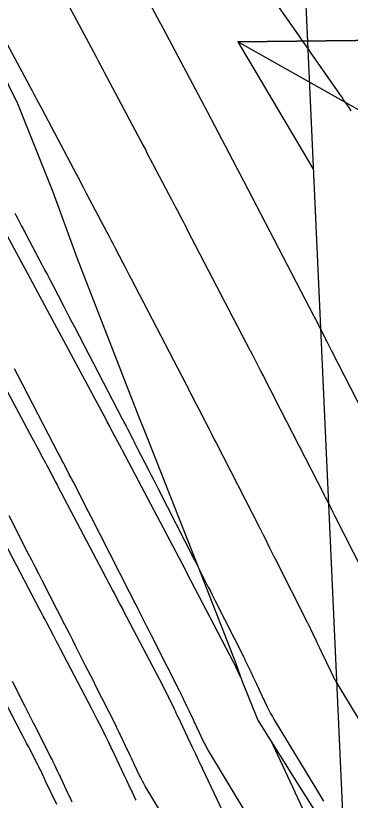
# Model space of a CAD drawing. Extents: x 954385 to 988206, y 1868364 to 1924553.
# Drawn here: x 957792.83 to 957806.46, y 1919990.97 to 1920022.96 of the extents above; entities that cross this region are included whole.
import ezdxf

# ---------------------------------------------------------------- set-up
doc = ezdxf.new("R2010")
doc.units = 0
for name, color, linetype in [('1', 7, 'Continuous'), ('Default', 7, 'Continuous'), ('Ex_Major Contours', 7, 'Continuous'), ('Ex_Minor Contours', 7, 'Continuous'), ('Slopes', 7, 'Continuous')]:
    doc.layers.add(name, color=color, linetype=linetype)

msp = doc.modelspace()

# ---------------------------------------------------------------- linework, layer by layer
at = {"layer": '1'}
for points in [[(957782.198, 1920044.189), (957784.081, 1920037.501), (957785.156, 1920034.964), (957786.947, 1920031.408), (957789.916, 1920025.455), (957789.944, 1920025.399), (957792.908, 1920019.376), (957794.351, 1920015.778), (957795.335, 1920013.061), (957797.78, 1920006.77), (957798.171, 1920005.786), (957800.253, 1920000.506), (957801.78, 1919996.588), (957802.04, 1919995.851), (957802.698, 1919994.238), (957804.444, 1919991.429), (957806.258, 1919988.563)], [(957801.99, 1919995.993), (957801.724, 1919996.555), (957801.717, 1919996.567), (957799.806, 1920000.238), (957799.784, 1920000.28), (957799.74, 1920000.364), (957797.176, 1920005.233), (957797.15, 1920005.283), (957796.711, 1920006.111), (957796.68, 1920006.169), (957796.649, 1920006.227), (957796.555, 1920006.402), (957796.524, 1920006.46), (957793.548, 1920012.019), (957793.527, 1920012.059), (957793.506, 1920012.099), (957793.42, 1920012.258), (957792.207, 1920014.5)], [(957801.507, 1919989.99), (957800.315, 1919992.524), (957800.281, 1919992.596), (957800.247, 1919992.669), (957800.163, 1919992.848), (957800.136, 1919992.905), (957800.074, 1919993.037), (957800.034, 1919993.121), (957799.447, 1919994.363), (957799.409, 1919994.441), (957799.372, 1919994.52), (957799.335, 1919994.598), (957799.298, 1919994.676), (957799.12, 1919995.051), (957799.097, 1919995.099), (957799.074, 1919995.146), (957799.05, 1919995.193), (957799.026, 1919995.24), (957798.904, 1919995.474), (957798.831, 1919995.615), (957797.227, 1919998.696), (957797.19, 1919998.768), (957797.153, 1919998.839), (957797.115, 1919998.91), (957797.078, 1919998.981), (957796.928, 1919999.265), (957796.854, 1919999.407), (957796.779, 1919999.55), (957794.553, 1920003.776), (957794.529, 1920003.822), (957794.457, 1920003.959), (957794.152, 1920004.534), (957794.099, 1920004.633), (957794.046, 1920004.732), (957793.994, 1920004.831), (957793.941, 1920004.929), (957793.729, 1920005.325), (957793.677, 1920005.424), (957793.624, 1920005.522), (957793.571, 1920005.621), (957793.518, 1920005.72), (957790.955, 1920010.508)], [(957797.736, 1919990.965), (957797.702, 1919991.039), (957797.53, 1919991.405), (957797.512, 1919991.444), (957797.494, 1919991.482), (957797.476, 1919991.521), (957797.457, 1919991.559), (957797.357, 1919991.773), (957797.332, 1919991.824), (957797.268, 1919991.961), (957796.756, 1919993.042), (957796.723, 1919993.111), (957796.691, 1919993.181), (957796.658, 1919993.25), (957796.625, 1919993.32), (957796.493, 1919993.598), (957796.459, 1919993.667), (957796.426, 1919993.736), (957796.391, 1919993.805), (957796.356, 1919993.873), (957796.138, 1919994.292), (957796.041, 1919994.478), (957795.945, 1919994.663), (957794.648, 1919997.154), (957794.579, 1919997.286), (957794.51, 1919997.418), (957794.441, 1919997.55), (957794.372, 1919997.681), (957794.095, 1919998.208), (957794.026, 1919998.34), (957793.956, 1919998.472), (957793.887, 1919998.603), (957793.818, 1919998.735), (957791.93, 1920002.319)], [(957794.502, 1919990.8), (957794.066, 1919991.721), (957794.037, 1919991.782), (957794.009, 1919991.842), (957793.98, 1919991.903), (957793.951, 1919991.963), (957793.836, 1919992.205), (957793.807, 1919992.266), (957793.778, 1919992.326), (957793.748, 1919992.386), (957793.717, 1919992.445), (957793.347, 1919993.157), (957793.275, 1919993.296), (957793.203, 1919993.434), (957793.131, 1919993.572), (957793.059, 1919993.711), (957792.069, 1919995.612)], [(957803.201, 1919993.429), (957804.198, 1919991.309), (957804.218, 1919991.267), (957805.626, 1919988.248)]]:
    msp.add_lwpolyline(points, dxfattribs=at)
at = {"layer": 'Default'}
msp.add_arc((956871.597, 1919501.221), 996.448, 12.648055, 34.075074, dxfattribs=at)
at = {"layer": 'Ex_Major Contours'}
for points in [[(957808.012, 1920004.776), (957805.708, 1920009.284), (957805.611, 1920009.473), (957805.514, 1920009.663), (957805.49, 1920009.71), (957805.465, 1920009.758), (957805.441, 1920009.805), (957805.417, 1920009.853), (957805.021, 1920010.623), (957804.985, 1920010.692), (957804.972, 1920010.718), (957802.121, 1920016.209), (957802.072, 1920016.304), (957802.022, 1920016.399), (957801.923, 1920016.589), (957801.898, 1920016.637), (957801.874, 1920016.684), (957801.849, 1920016.732), (957801.824, 1920016.779), (957800.637, 1920019.04), (957800.597, 1920019.116), (957800.548, 1920019.21), (957800.518, 1920019.266), (957798.849, 1920022.421), (957798.753, 1920022.603), (957798.728, 1920022.649), (957798.704, 1920022.695), (957795.719, 1920028.273)], [(957802.682, 1920024.534), (957804.243, 1920022.305), (957804.293, 1920022.232), (957804.344, 1920022.159), (957804.395, 1920022.087), (957804.446, 1920022.014), (957804.649, 1920021.723), (957804.7, 1920021.65), (957804.75, 1920021.577), (957804.801, 1920021.505), (957804.851, 1920021.432), (957806.017, 1920019.755), (957806.055, 1920019.699), (957806.094, 1920019.643), (957806.133, 1920019.587), (957806.172, 1920019.531), (957806.327, 1920019.307), (957806.366, 1920019.251), (957806.405, 1920019.195), (957806.444, 1920019.139), (957806.482, 1920019.083)], [(957801.149, 1919986.513), (957798.11, 1919991.543), (957798.051, 1919991.645), (957797.994, 1919991.747), (957797.939, 1919991.851), (957797.888, 1919991.956), (957797.669, 1919992.415), (957797.627, 1919992.504), (957797.585, 1919992.593), (957797.543, 1919992.682), (957797.501, 1919992.77), (957797.294, 1919993.209), (957797.272, 1919993.256), (957797.249, 1919993.304), (957797.226, 1919993.352), (957797.204, 1919993.399), (957797.106, 1919993.605), (957797.087, 1919993.645), (957797.068, 1919993.685), (957797.05, 1919993.724), (957797.031, 1919993.764), (957796.955, 1919993.922), (957796.936, 1919993.961), (957796.917, 1919994.001), (957796.897, 1919994.04), (957796.878, 1919994.079), (957796.1, 1919995.621), (957795.994, 1919995.83), (957795.889, 1919996.038), (957795.784, 1919996.247), (957795.678, 1919996.455), (957795.257, 1919997.289), (957795.152, 1919997.498), (957795.046, 1919997.706), (957794.94, 1919997.914), (957794.834, 1919998.122), (957793.912, 1919999.926), (957793.771, 1920000.203), (957793.629, 1920000.48), (957793.487, 1920000.757), (957793.346, 1920001.034), (957792.563, 1920002.565)]]:
    msp.add_lwpolyline(points, dxfattribs=at)
at = {"layer": 'Ex_Minor Contours'}
for points in [[(957793.446, 1920026.259), (957796.095, 1920021.309), (957796.124, 1920021.254), (957796.153, 1920021.2), (957796.181, 1920021.146), (957796.21, 1920021.092), (957796.382, 1920020.767), (957796.439, 1920020.659), (957797.913, 1920017.873), (957797.935, 1920017.831), (957797.957, 1920017.789), (957797.979, 1920017.747), (957798.001, 1920017.705), (957798.112, 1920017.495), (957798.178, 1920017.369), (957799.182, 1920015.456), (957799.236, 1920015.354), (957799.289, 1920015.252), (957799.343, 1920015.15), (957799.396, 1920015.048), (957799.609, 1920014.639), (957799.662, 1920014.537), (957799.715, 1920014.435), (957799.768, 1920014.333), (957799.821, 1920014.23), (957802.371, 1920009.319), (957802.388, 1920009.285), (957802.406, 1920009.251), (957802.468, 1920009.131), (957802.776, 1920008.532), (957802.824, 1920008.439), (957802.872, 1920008.345), (957802.919, 1920008.252), (957802.967, 1920008.159), (957803.206, 1920007.692), (957803.301, 1920007.505), (957803.349, 1920007.412), (957805.376, 1920003.445), (957805.413, 1920003.373), (957805.45, 1920003.3), (957805.487, 1920003.227), (957805.524, 1920003.154), (957805.671, 1920002.862), (957805.745, 1920002.717), (957805.819, 1920002.571), (957807.328, 1919999.581)], [(957791.173, 1920024.244), (957793.486, 1920019.923), (957793.531, 1920019.837), (957793.577, 1920019.752), (957793.622, 1920019.666), (957793.668, 1920019.581), (957793.894, 1920019.153), (957794.03, 1920018.897), (957795.308, 1920016.481), (957795.342, 1920016.416), (957795.376, 1920016.35), (957795.411, 1920016.285), (957795.445, 1920016.22), (957795.582, 1920015.959), (957795.651, 1920015.828), (957795.719, 1920015.698), (957796.541, 1920014.134), (957796.623, 1920013.977), (957796.705, 1920013.82), (957796.787, 1920013.664), (957796.868, 1920013.507), (957797.195, 1920012.879), (957797.276, 1920012.723), (957797.358, 1920012.566), (957797.44, 1920012.409), (957797.521, 1920012.252), (957799.769, 1920007.921), (957799.796, 1920007.87), (957799.822, 1920007.819), (957799.902, 1920007.665), (957799.928, 1920007.613), (957800.184, 1920007.116), (957800.231, 1920007.024), (957800.278, 1920006.933), (957800.325, 1920006.841), (957800.371, 1920006.75), (957800.705, 1920006.098), (957800.776, 1920005.958), (957800.847, 1920005.819), (957800.918, 1920005.68), (957800.99, 1920005.541), (957802.74, 1920002.115), (957802.795, 1920002.008), (957802.849, 1920001.901), (957802.903, 1920001.795), (957802.957, 1920001.688), (957803.173, 1920001.261), (957803.227, 1920001.154), (957803.281, 1920001.047), (957803.335, 1920000.94), (957803.389, 1920000.833), (957804.715, 1919998.205), (957804.725, 1919998.185), (957804.735, 1919998.164), (957804.745, 1919998.144), (957804.755, 1919998.124), (957804.804, 1919998.021), (957804.824, 1919997.98), (957804.834, 1919997.959), (957805.026, 1919997.554), (957805.048, 1919997.508), (957805.07, 1919997.462), (957805.092, 1919997.415), (957805.114, 1919997.369), (957805.201, 1919997.184), (957805.223, 1919997.138), (957805.245, 1919997.091), (957805.267, 1919997.045), (957805.289, 1919996.999), (957805.674, 1919996.19), (957805.747, 1919996.041), (957805.824, 1919995.893), (957805.905, 1919995.748), (957805.989, 1919995.605), (957807.221, 1919993.565)], [(957792.796, 1920014.911), (957792.842, 1920014.823), (957792.889, 1920014.734), (957793.075, 1920014.381), (957793.121, 1920014.292), (957793.168, 1920014.204), (957793.214, 1920014.115), (957793.261, 1920014.027), (957793.899, 1920012.811), (957794.01, 1920012.6), (957794.121, 1920012.388), (957794.231, 1920012.177), (957794.341, 1920011.966), (957794.781, 1920011.12), (957794.891, 1920010.908), (957795.001, 1920010.697), (957795.111, 1920010.485), (957795.221, 1920010.274), (957797.168, 1920006.523), (957797.186, 1920006.489), (957797.203, 1920006.455), (957797.221, 1920006.421), (957797.239, 1920006.387), (957797.327, 1920006.216), (957797.379, 1920006.113), (957797.599, 1920005.686), (957797.641, 1920005.603), (957797.684, 1920005.52), (957797.726, 1920005.438), (957797.769, 1920005.355), (957798.252, 1920004.41), (957798.347, 1920004.224), (957798.441, 1920004.039), (957798.536, 1920003.854), (957798.63, 1920003.669), (957800.105, 1920000.784), (957800.177, 1920000.643), (957800.248, 1920000.503), (957800.319, 1920000.362), (957800.391, 1920000.222), (957800.675, 1919999.659), (957800.746, 1919999.518), (957800.817, 1919999.377), (957800.888, 1919999.237), (957800.959, 1919999.096), (957802.103, 1919996.83), (957802.116, 1919996.803), (957802.129, 1919996.777), (957802.142, 1919996.75), (957802.155, 1919996.723), (957802.207, 1919996.616), (957802.232, 1919996.562), (957802.258, 1919996.508), (957802.406, 1919996.197), (957802.434, 1919996.136), (957802.463, 1919996.076), (957802.491, 1919996.015), (957802.52, 1919995.955), (957802.634, 1919995.713), (957802.663, 1919995.652), (957802.691, 1919995.592), (957802.72, 1919995.531), (957802.749, 1919995.471), (957803.078, 1919994.779), (957803.144, 1919994.644), (957803.214, 1919994.511), (957803.287, 1919994.38), (957803.363, 1919994.251), (957805.082, 1919991.405), (957805.359, 1919990.933)], [(957803.115, 1919988.959), (957800.736, 1919992.897), (957800.669, 1919993.012), (957800.604, 1919993.129), (957800.542, 1919993.248), (957800.483, 1919993.368), (957800.209, 1919993.943), (957800.174, 1919994.018), (957800.138, 1919994.092), (957800.103, 1919994.167), (957800.067, 1919994.242), (957799.907, 1919994.581), (957799.882, 1919994.636), (957799.856, 1919994.69), (957799.83, 1919994.744), (957799.805, 1919994.798), (957799.682, 1919995.057), (957799.666, 1919995.09), (957799.65, 1919995.123), (957799.634, 1919995.156), (957799.619, 1919995.19), (957799.555, 1919995.322), (957799.539, 1919995.356), (957799.523, 1919995.389), (957799.507, 1919995.422), (957799.49, 1919995.455), (957798.529, 1919997.358), (957798.441, 1919997.533), (957798.353, 1919997.708), (957798.265, 1919997.882), (957798.177, 1919998.057), (957797.824, 1919998.755), (957797.736, 1919998.93), (957797.647, 1919999.104), (957797.558, 1919999.279), (957797.469, 1919999.453), (957796.271, 1920001.797), (957796.153, 1920002.029), (957796.035, 1920002.26), (957795.917, 1920002.491), (957795.799, 1920002.722), (957795.166, 1920003.96), (957795.128, 1920004.034), (957795.09, 1920004.108), (957795.052, 1920004.182), (957795.014, 1920004.255), (957794.831, 1920004.613), (957794.787, 1920004.698), (957794.743, 1920004.784), (957794.655, 1920004.955), (957794.633, 1920004.997), (957794.611, 1920005.04), (957794.589, 1920005.083), (957794.567, 1920005.125), (957792.921, 1920008.295), (957792.783, 1920008.561)], [(957792.69, 1919995.823), (957793.203, 1919994.807), (957793.314, 1919994.588), (957793.425, 1919994.368), (957793.536, 1919994.149), (957793.647, 1919993.93), (957794.265, 1919992.704), (957794.288, 1919992.658), (957794.311, 1919992.613), (957794.333, 1919992.567), (957794.355, 1919992.521), (957794.447, 1919992.328), (957794.467, 1919992.287), (957794.486, 1919992.246), (957794.506, 1919992.205), (957794.525, 1919992.164), (957794.603, 1919992), (957794.623, 1919991.959), (957794.642, 1919991.918), (957794.661, 1919991.877), (957794.681, 1919991.836), (957794.945, 1919991.276), (957794.988, 1919991.184), (957795.032, 1919991.093), (957795.075, 1919991.002), (957795.118, 1919990.91)]]:
    msp.add_lwpolyline(points, dxfattribs=at)
at = {"layer": 'Slopes'}
for points in [[(957807.131, 1919968.928), (957803.475, 1920049.418), (957806.708, 1920044.364), (957803.475, 1920049.418), (957800.714, 1920044.092)], [(957807.131, 1920018.928), (957801.873, 1920021.888), (957807.873, 1920021.953), (957801.873, 1920021.888), (957804.929, 1920016.725)]]:
    msp.add_lwpolyline(points, dxfattribs=at)

doc.saveas('drawing.dxf')
